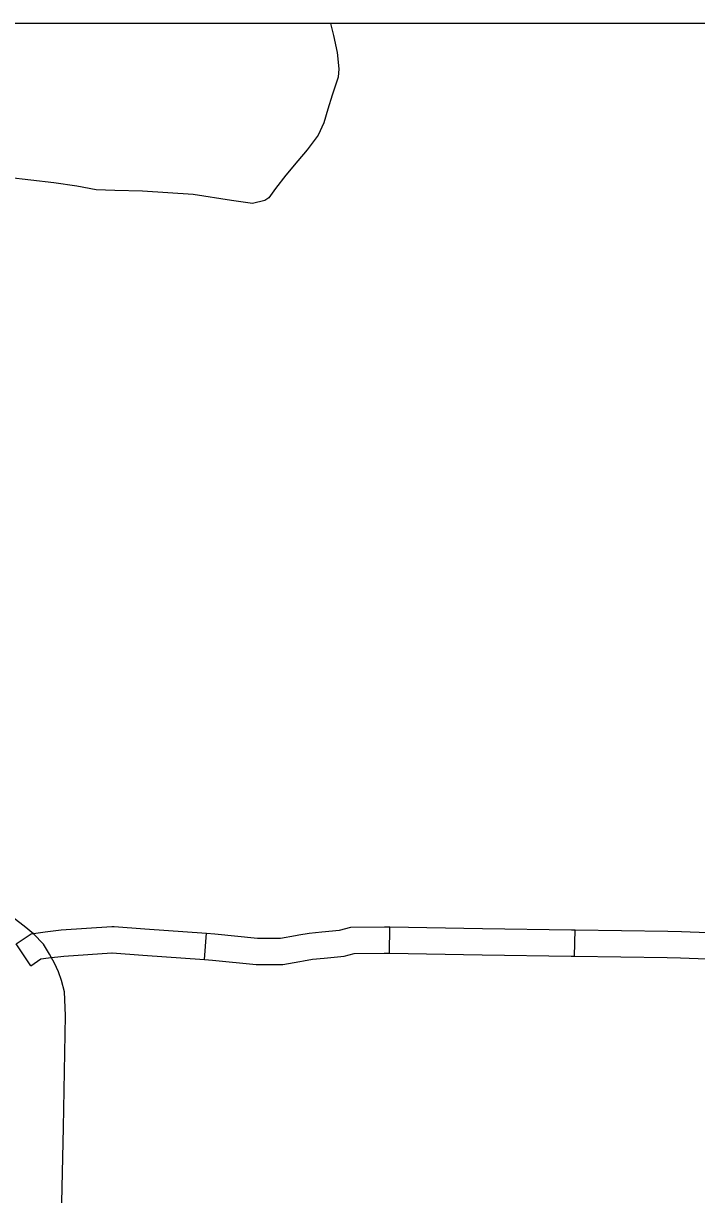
# Model space of a CAD drawing. Extents: x 1196286 to 1268366, y 2040822 to 2082115.
# Drawn here: x 1227299 to 1228738, y 2063093 to 2065597 of the extents above; entities that cross this region are included whole.
import ezdxf

# ---------------------------------------------------------------- set-up
doc = ezdxf.new("R2010")
doc.units = 0
for name, color, linetype in [('62', 7, 'Continuous'), ('Level 69', 7, 'Continuous'), ('Level 8', 7, 'Continuous'), ('Level 87', 7, 'Continuous')]:
    doc.layers.add(name, color=color, linetype=linetype)

msp = doc.modelspace()

# ---------------------------------------------------------------- linework, layer by layer
at = {"layer": '62'}
msp.add_lwpolyline([(1227955.4, 2065596.8), (1227962.2, 2065571.2), (1227970.1, 2065534.9), (1227973.8, 2065499.6), (1227972.3, 2065481.7), (1227959.4, 2065443.8), (1227949.7, 2065413.2), (1227941.3, 2065384.5), (1227929.5, 2065357.7), (1227905.7, 2065326.8), (1227885.7, 2065303.3), (1227859.9, 2065272.4), (1227838.4, 2065243.6), (1227823.9, 2065223.7), (1227815.4, 2065218.4), (1227789.1, 2065211.9), (1227743.9, 2065218.2), (1227662.2, 2065231.4), (1227553.9, 2065238), (1227494.9, 2065239.9), (1227454.6, 2065241.2), (1227413.3, 2065249.1), (1227364.1, 2065256), (1227315.3, 2065261.8), (1227266.2, 2065267.2)], dxfattribs=at)
at = {"layer": 'Level 69'}
for p, q in [((1228081.5, 2063609), (1228082.4, 2063665.3)), ((1227686.5, 2063595.6), (1227690.5, 2063651.7)), ((1228477.4, 2063602.7), (1228478.3, 2063659)), ((1227314.9, 2063582.3), (1227283.6, 2063629.1))]:
    msp.add_line(p, q, dxfattribs=at)
for points in [[(1227283.6, 2063629.1), (1227316, 2063650.8), (1227345.6, 2063654.7), (1227380.3, 2063659), (1227488.2, 2063666.3), (1227493.2, 2063666)], [(1227493.2, 2063666), (1227558.9, 2063661), (1227690.5, 2063651.7)], [(1227880.6, 2063647), (1227887.8, 2063648.2), (1227909.8, 2063652.3), (1227936.9, 2063654.6), (1227974.7, 2063658.3), (1227998.9, 2063664.7), (1228070.8, 2063665.4), (1228082.4, 2063665.3)], [(1228082.4, 2063665.3), (1228280.3, 2063662.1)], [(1228280.3, 2063662.1), (1228470.8, 2063659.1), (1228478.3, 2063659)], [(1227690.5, 2063651.7), (1227708.4, 2063650.5), (1227799.6, 2063641.2), (1227848.9, 2063641.4), (1227880.6, 2063647)], [(1228478.3, 2063659), (1228676.3, 2063655.9)], [(1228676.3, 2063655.9), (1228705.5, 2063655.4), (1228874.8, 2063649.1)], [(1227314.9, 2063582.3), (1227336.4, 2063596.8), (1227352.7, 2063598.9), (1227385.7, 2063603), (1227488, 2063609.9), (1227488.9, 2063609.9)], [(1227488.9, 2063609.9), (1227554.8, 2063604.9), (1227686.5, 2063595.6)], [(1227686.5, 2063595.6), (1227703.6, 2063594.4), (1227796.8, 2063585), (1227853.9, 2063585.1), (1227890.3, 2063591.6)], [(1227890.3, 2063591.6), (1227897.8, 2063592.9), (1227917.3, 2063596.5), (1227942, 2063598.6), (1227984.6, 2063602.8), (1228006.5, 2063608.5), (1228070.7, 2063609.2), (1228081.5, 2063609)], [(1228081.5, 2063609), (1228279.5, 2063605.9)], [(1228279.5, 2063605.9), (1228470, 2063602.9), (1228477.4, 2063602.7)], [(1228477.4, 2063602.7), (1228675.4, 2063599.6)], [(1228675.4, 2063599.6), (1228704, 2063599.2), (1228872.7, 2063592.9)]]:
    msp.add_lwpolyline(points, dxfattribs=at)
at = {"layer": 'Level 8'}
msp.add_lwpolyline([(1241590.6, 2065596.8), (1214332.8, 2065596.8), (1214332.8, 2047966.3), (1241590.6, 2047966.3)], close=True, dxfattribs=at)
at = {"layer": 'Level 87'}
msp.add_lwpolyline([(1227349.2, 2062380.4), (1227352.8, 2062410.3), (1227356.7, 2062444.3), (1227365.3, 2062483.1), (1227369.2, 2062509.3), (1227371.1, 2062554.5), (1227373.1, 2062690.7), (1227384.8, 2063236.2), (1227389.4, 2063476.3), (1227387.5, 2063526.2), (1227380.5, 2063550.8), (1227374, 2063569.4), (1227366.1, 2063587.5), (1227355.4, 2063606.8), (1227342.5, 2063628.1), (1227321.2, 2063650.8), (1227300.8, 2063667.2), (1227279.6, 2063683), (1227246.6, 2063698.6), (1227206.5, 2063697.9), (1227034.4, 2063700.6)], dxfattribs=at)

doc.saveas('drawing.dxf')
